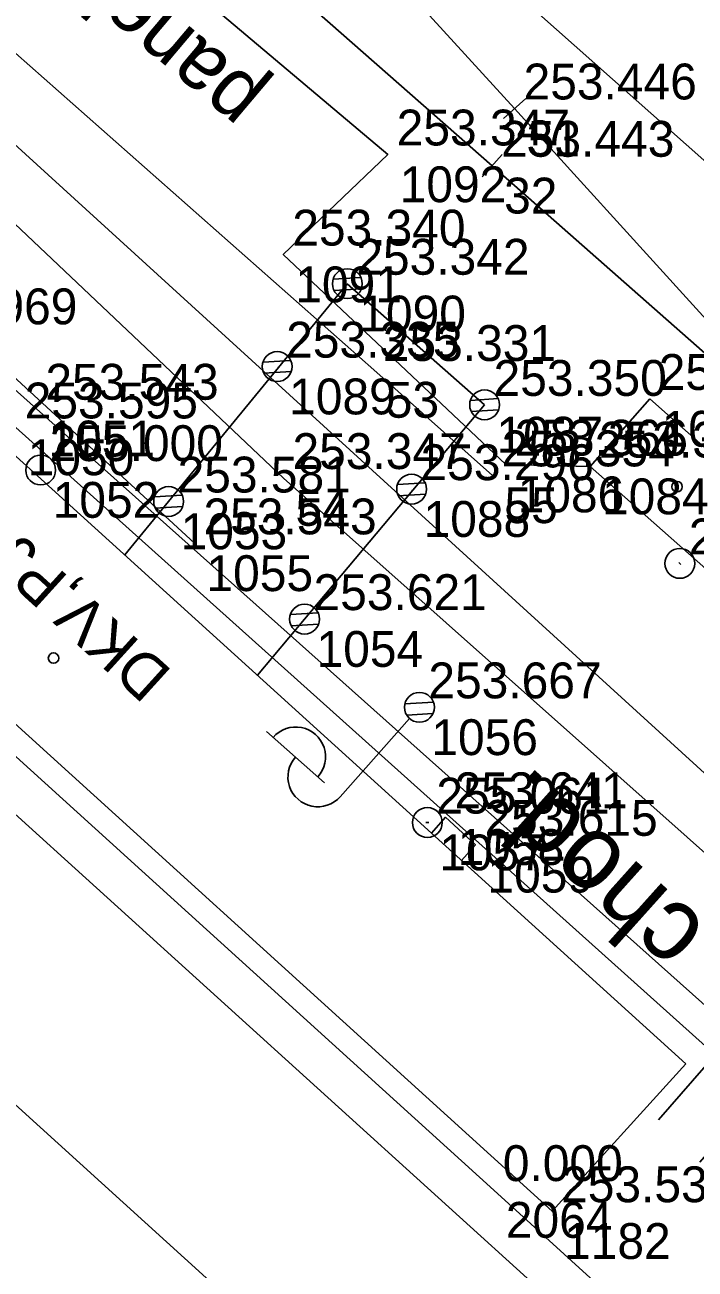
# Model space of a CAD drawing. Extents: x -496688 to -495455, y -1089309 to -1088026.
# Drawn here: x -496203.55 to -496181.11, y -1088502.54 to -1088460.89 of the extents above; entities that cross this region are included whole.
import ezdxf

# ---------------------------------------------------------------- set-up
doc = ezdxf.new("R2010")
doc.units = 0
for name, color, linetype in [('Vrstva 1', 7, 'Continuous'), ('Vrstva 11', 7, 'Continuous'), ('Vrstva 16', 7, 'Continuous'), ('Vrstva 2', 7, 'Continuous'), ('Vrstva 23', 7, 'Continuous'), ('Vrstva 25', 7, 'Continuous'), ('Vrstva 36', 7, 'Continuous'), ('Vrstva 37', 7, 'Continuous'), ('Vrstva 51', 7, 'Continuous'), ('Vrstva 53', 7, 'Continuous'), ('Vrstva 55', 7, 'Continuous'), ('Vrstva 59', 7, 'Continuous'), ('Vrstva 60', 7, 'Continuous'), ('Vrstva 61', 7, 'Continuous')]:
    doc.layers.add(name, color=color, linetype=linetype)

msp = doc.modelspace()

# ---------------------------------------------------------------- linework, layer by layer
at = {"layer": 'Vrstva 1'}
for points in [[(-496101.697, -1088535.642), (-496116.65, -1088522.36), (-496145.401, -1088496.824), (-496192.559, -1088454.988), (-496206.347, -1088442.759), (-496213.463, -1088436.447), (-496216.342, -1088433.89), (-496225.123, -1088426.139), (-496237.731, -1088415.01), (-496248.348, -1088406.17), (-496261.601, -1088395.991)], [(-496225.248, -1088439.85), (-496219.315, -1088442.699), (-496204.791, -1088451.487), (-496197.276, -1088457.363), (-496187.907, -1088465.601)], [(-496175.44, -1088476.59), (-496187.155, -1088463.683), (-496193.339, -1088456.911), (-496206.347, -1088442.759)], [(-496187.893, -1088475.966), (-496191.868, -1088472.437), (-496209.635, -1088456.735), (-496220.575, -1088447.084)], [(-496222.025, -1088448.74), (-496212.497, -1088459.397), (-496194.892, -1088476.055)], [(-496104.138, -1088539.66), (-496119.75, -1088525.847), (-496148.539, -1088500.347), (-496166.653, -1088484.334), (-496175.44, -1088476.59), (-496187.907, -1088465.601)], [(-496173.425, -1088495.115), (-496178.653, -1088490.5), (-496194.892, -1088476.055)]]:
    msp.add_lwpolyline(points, dxfattribs=at)
at = {"layer": 'Vrstva 11'}
for p, q in [((-496192.304, -1088469.343), (-496193.229, -1088469.399)), ((-496192.289, -1088469.718), (-496193.201, -1088469.773)), ((-496194.652, -1088472.118), (-496195.577, -1088472.174)), ((-496194.637, -1088472.493), (-496195.549, -1088472.548)), ((-496187.709, -1088473.399), (-496188.633, -1088473.455)), ((-496187.693, -1088473.774), (-496188.605, -1088473.829)), ((-496190.153, -1088476.22), (-496191.077, -1088476.276)), ((-496198.287, -1088476.633), (-496199.212, -1088476.689)), ((-496190.137, -1088476.595), (-496191.049, -1088476.65)), ((-496198.272, -1088477.008), (-496199.184, -1088477.063)), ((-496193.736, -1088480.57), (-496194.66, -1088480.626)), ((-496193.72, -1088480.945), (-496194.632, -1088481))]:
    msp.add_line(p, q, dxfattribs=at)
for centre in [(-496192.756, -1088469.55), (-496195.104, -1088472.325), (-496188.16, -1088473.606), (-496190.604, -1088476.427), (-496198.739, -1088476.84), (-496194.187, -1088480.777)]:
    msp.add_circle(centre, 0.5, dxfattribs=at)
at = {"layer": 'Vrstva 16'}
msp.add_lwpolyline([(-496184.629, -1088475.67), (-496187.454, -1088475.604), (-496194.899, -1088468.574), (-496191.403, -1088465.223), (-496199.911, -1088458.038), (-496208.371, -1088451.846), (-496216.95, -1088446.6), (-496219.092, -1088449.299), (-496214.995, -1088454.026), (-496208.343, -1088460.841), (-496177.898, -1088488.575), (-496173.306, -1088483.846), (-496178.781, -1088476.82)], dxfattribs=at)
at = {"layer": 'Vrstva 2'}
for p, q in [((-496187.526, -1088464.019), (-496186.784, -1088463.347)), ((-496188.239, -1088465.975), (-496187.575, -1088465.227))]:
    msp.add_line(p, q, dxfattribs=at)
for points in [[(-496175.44, -1088476.59), (-496187.155, -1088463.683)], [(-496166.653, -1088484.334), (-496175.44, -1088476.59), (-496187.907, -1088465.601)]]:
    msp.add_lwpolyline(points, dxfattribs=at)
at = {"layer": 'Vrstva 23'}
msp.add_line((-496192.756, -1088469.55), (-496188.16, -1088473.606), dxfattribs=at)
for points in [[(-496181.425, -1088495.664), (-496185.899, -1088500.598), (-496230.62, -1088460.017), (-496226.16, -1088455.098), (-496181.425, -1088495.664)], [(-496200.209, -1088478.631), (-496198.739, -1088476.84), (-496192.756, -1088469.55)], [(-496195.768, -1088482.658), (-496194.187, -1088480.777), (-496188.16, -1088473.606)], [(-496182.631, -1088473.407), (-496178.781, -1088476.82), (-496180.757, -1088479.091), (-496184.629, -1088475.67), (-496182.631, -1088473.407)], [(-496189.942, -1088487.941), (-496189.465, -1088487.409), (-496188.465, -1088488.332), (-496188.934, -1088488.855)]]:
    msp.add_lwpolyline(points, dxfattribs=at)
at = {"layer": 'Vrstva 25'}
for p, q in [((-496181.586, -1088478.946), (-496181.66, -1088478.88)), ((-496189.874, -1088483.562), (-496190.83, -1088483.62)), ((-496190.675, -1088484.105), (-496192.995, -1088486.725)), ((-496189.888, -1088483.939), (-496190.766, -1088483.992)), ((-496193.519, -1088486.261), (-496195.466, -1088484.537)), ((-496190.127, -1088487.588), (-496190.027, -1088487.588))]:
    msp.add_line(p, q, dxfattribs=at)
for centre in [(-496181.623, -1088478.913), (-496190.343, -1088483.731), (-496190.343, -1088483.731), (-496190.077, -1088487.588)]:
    msp.add_circle(centre, 0.5, dxfattribs=at)
for centre, start, end in [((-496194.484, -1088485.39), 317.7636, 139.1688), ((-496193.744, -1088486.062), 138.4662, 318.4662)]:
    msp.add_arc(centre, 1, start, end, dxfattribs=at)
at = {"layer": 'Vrstva 36'}
msp.add_lwpolyline([(-496223.499, -1088456.98), (-496222.478, -1088455.575), (-496197.873, -1088478.241)], dxfattribs=at)
at = {"layer": 'Vrstva 37'}
msp.add_circle((-496203.022, -1088475.788), 0.5, dxfattribs=at)
at = {"layer": 'Vrstva 51'}
for points in [[(-496180.44, -1088495.367), (-496203.858, -1088474.361), (-496223.072, -1088456.725), (-496222.68, -1088456.29), (-496203.164, -1088473.734), (-496178.299, -1088495.921), (-496180.194, -1088498.089), (-496180.951, -1088498.955)], [(-496182.335, -1088497.535), (-496180.44, -1088495.367)]]:
    msp.add_lwpolyline(points, dxfattribs=at)
at = {"layer": 'Vrstva 53'}
msp.add_lwpolyline([(-496006.16, -1088672.1), (-496009.66, -1088673.61), (-496019.34, -1088652.65), (-496125.77, -1088556.38), (-496187.85, -1088499.89), (-496224.3, -1088466.84), (-496274.7, -1088421.37), (-496308.3, -1088391.23), (-496341.24, -1088361.35), (-496344.49, -1088357.55), (-496352.49, -1088347.86), (-496352.14, -1088346.56), (-496371.02, -1088328.7), (-496406.7, -1088297.06), (-496406.34, -1088296.61), (-496407.86, -1088294.92), (-496408.29, -1088292.38), (-496407.56, -1088290.4), (-496405.24, -1088287.91)], dxfattribs=at)
at = {"layer": 'Vrstva 55'}
for p, q in [((-496235.31, -1088458.83), (-496126.78, -1088557.15)), ((-496132.08, -1088562.07), (-496238.15, -1088465.99))]:
    msp.add_line(p, q, dxfattribs=at)
at = {"layer": 'Vrstva 59'}
for centre in [(-496181.716, -1088476.345), (-496202.592, -1088482.082)]:
    msp.add_circle(centre, 0.175, dxfattribs=at)
at = {"layer": 'Vrstva 60'}
for p, q in [((-496187.155, -1088463.683), (-496187.155, -1088463.683)), ((-496187.155, -1088463.683), (-496187.155, -1088463.683)), ((-496191.403, -1088465.223), (-496191.403, -1088465.223)), ((-496191.403, -1088465.223), (-496191.403, -1088465.223)), ((-496187.907, -1088465.601), (-496187.907, -1088465.601)), ((-496187.907, -1088465.601), (-496187.907, -1088465.601)), ((-496194.899, -1088468.574), (-496194.899, -1088468.574)), ((-496194.899, -1088468.574), (-496194.899, -1088468.574)), ((-496192.756, -1088469.55), (-496192.756, -1088469.55)), ((-496192.756, -1088469.55), (-496192.756, -1088469.55)), ((-496195.104, -1088472.325), (-496195.104, -1088472.325)), ((-496195.104, -1088472.325), (-496195.104, -1088472.325)), ((-496191.868, -1088472.437), (-496191.868, -1088472.437)), ((-496191.868, -1088472.437), (-496191.868, -1088472.437)), ((-496188.16, -1088473.606), (-496188.16, -1088473.606)), ((-496188.16, -1088473.606), (-496188.16, -1088473.606)), ((-496182.631, -1088473.407), (-496182.631, -1088473.407)), ((-496182.631, -1088473.407), (-496182.631, -1088473.407)), ((-496203.164, -1088473.734), (-496203.164, -1088473.734)), ((-496203.164, -1088473.734), (-496203.164, -1088473.734)), ((-496203.022, -1088475.788), (-496203.022, -1088475.788)), ((-496203.022, -1088475.788), (-496203.022, -1088475.788)), ((-496187.454, -1088475.604), (-496187.454, -1088475.604)), ((-496187.454, -1088475.604), (-496187.454, -1088475.604)), ((-496184.629, -1088475.67), (-496184.629, -1088475.67)), ((-496184.629, -1088475.67), (-496184.629, -1088475.67)), ((-496194.892, -1088476.055), (-496194.892, -1088476.055)), ((-496194.892, -1088476.055), (-496194.892, -1088476.055)), ((-496187.893, -1088475.966), (-496187.893, -1088475.966)), ((-496187.893, -1088475.966), (-496187.893, -1088475.966)), ((-496190.604, -1088476.427), (-496190.604, -1088476.427)), ((-496190.604, -1088476.427), (-496190.604, -1088476.427)), ((-496198.739, -1088476.84), (-496198.739, -1088476.84)), ((-496198.739, -1088476.84), (-496198.739, -1088476.84)), ((-496197.873, -1088478.241), (-496197.873, -1088478.241)), ((-496197.873, -1088478.241), (-496197.873, -1088478.241)), ((-496181.623, -1088478.913), (-496181.623, -1088478.913)), ((-496181.623, -1088478.913), (-496181.623, -1088478.913)), ((-496194.187, -1088480.777), (-496194.187, -1088480.777)), ((-496194.187, -1088480.777), (-496194.187, -1088480.777)), ((-496190.343, -1088483.731), (-496190.343, -1088483.731)), ((-496190.343, -1088483.731), (-496190.343, -1088483.731)), ((-496189.465, -1088487.409), (-496189.465, -1088487.409)), ((-496189.465, -1088487.409), (-496189.465, -1088487.409)), ((-496190.077, -1088487.588), (-496190.077, -1088487.588)), ((-496190.077, -1088487.588), (-496190.077, -1088487.588)), ((-496188.465, -1088488.332), (-496188.465, -1088488.332)), ((-496188.465, -1088488.332), (-496188.465, -1088488.332)), ((-496181.425, -1088495.664), (-496181.425, -1088495.664)), ((-496181.425, -1088495.664), (-496181.425, -1088495.664)), ((-496187.85, -1088499.89), (-496187.85, -1088499.89)), ((-496187.85, -1088499.89), (-496187.85, -1088499.89)), ((-496185.899, -1088500.598), (-496185.899, -1088500.598)), ((-496185.899, -1088500.598), (-496185.899, -1088500.598))]:
    msp.add_line(p, q, dxfattribs=at)

# ---------------------------------------------------------------- texts
at = {"layer": 'Vrstva 16'}
msp.add_text('panel.', height=2, rotation=139.8189, dxfattribs=at).set_placement((-496195.45, -1088463.114))
at = {"layer": 'Vrstva 23'}
msp.add_text('DKV,PJ', height=1.5, rotation=137.7786, dxfattribs=at).set_placement((-496198.576, -1088482.54))
at = {"layer": 'Vrstva 51'}
msp.add_text('chod.', height=2.5, rotation=138.1078, dxfattribs=at).set_placement((-496180.621, -1088491.089))
at = {"layer": 'Vrstva 60'}
for s, p in [('31', (-496186.755, -1088465.283)), ('31', (-496186.755, -1088465.283)), ('1092', (-496191.003, -1088466.823)), ('1092', (-496191.003, -1088466.823)), ('32', (-496187.507, -1088467.201)), ('32', (-496187.507, -1088467.201)), ('1091', (-496194.499, -1088470.174)), ('1091', (-496194.499, -1088470.174)), ('1090', (-496192.356, -1088471.15)), ('1090', (-496192.356, -1088471.15)), ('1089', (-496194.704, -1088473.925)), ('1089', (-496194.704, -1088473.925)), ('53', (-496191.468, -1088474.037)), ('53', (-496191.468, -1088474.037)), ('1051', (-496202.764, -1088475.334)), ('1051', (-496202.764, -1088475.334)), ('1087', (-496187.76, -1088475.206)), ('1087', (-496187.76, -1088475.206)), ('1085', (-496182.231, -1088475.007)), ('1085', (-496182.231, -1088475.007)), ('1050', (-496203.458, -1088475.961)), ('1050', (-496203.458, -1088475.961)), ('1052', (-496202.622, -1088477.388)), ('1052', (-496202.622, -1088477.388)), ('1086', (-496187.054, -1088477.204)), ('1086', (-496187.054, -1088477.204)), ('1084', (-496184.229, -1088477.27)), ('1084', (-496184.229, -1088477.27)), ('54', (-496194.492, -1088477.655)), ('54', (-496194.492, -1088477.655)), ('55', (-496187.493, -1088477.566)), ('55', (-496187.493, -1088477.566)), ('1088', (-496190.204, -1088478.027)), ('1088', (-496190.204, -1088478.027)), ('1053', (-496198.339, -1088478.44)), ('1053', (-496198.339, -1088478.44)), ('1055', (-496197.473, -1088479.841)), ('1055', (-496197.473, -1088479.841)), ('1054', (-496193.787, -1088482.377)), ('1054', (-496193.787, -1088482.377)), ('1056', (-496189.943, -1088485.331)), ('1056', (-496189.943, -1088485.331)), ('1058', (-496189.065, -1088489.009)), ('1058', (-496189.065, -1088489.009)), ('1057', (-496189.677, -1088489.188)), ('1057', (-496189.677, -1088489.188)), ('1059', (-496188.065, -1088489.932)), ('1059', (-496188.065, -1088489.932)), ('2064', (-496187.45, -1088501.49)), ('2064', (-496187.45, -1088501.49)), ('1182', (-496185.499, -1088502.198)), ('1182', (-496185.499, -1088502.198))]:
    msp.add_text(s, height=1.2, dxfattribs=at).set_placement(p)
at = {"layer": 'Vrstva 61'}
for s, p in [('253.446', (-496186.855, -1088463.383)), ('253.446', (-496186.855, -1088463.383)), ('253.347', (-496191.103, -1088464.923)), ('253.347', (-496191.103, -1088464.923)), ('253.443', (-496187.607, -1088465.301)), ('253.443', (-496187.607, -1088465.301)), ('253.340', (-496194.599, -1088468.274)), ('253.340', (-496194.599, -1088468.274)), ('253.342', (-496192.456, -1088469.25)), ('253.342', (-496192.456, -1088469.25)), ('254.969', (-496207.594, -1088470.91)), ('254.969', (-496207.594, -1088470.91)), ('253.335', (-496194.804, -1088472.025)), ('253.335', (-496194.804, -1088472.025)), ('253.331', (-496191.568, -1088472.137)), ('253.331', (-496191.568, -1088472.137)), ('253.426', (-496182.331, -1088473.107)), ('253.426', (-496182.331, -1088473.107)), ('253.543', (-496202.864, -1088473.434)), ('253.543', (-496202.864, -1088473.434)), ('253.350', (-496187.86, -1088473.306)), ('253.350', (-496187.86, -1088473.306)), ('253.595', (-496203.558, -1088474.061)), ('253.595', (-496203.558, -1088474.061)), ('253.366', (-496187.154, -1088475.304)), ('253.366', (-496187.154, -1088475.304)), ('255.000', (-496202.722, -1088475.488)), ('255.000', (-496202.722, -1088475.488)), ('253.347', (-496194.592, -1088475.755)), ('253.347', (-496194.592, -1088475.755)), ('253.354', (-496187.593, -1088475.666)), ('253.354', (-496187.593, -1088475.666)), ('253.346', (-496184.329, -1088475.37)), ('253.346', (-496184.329, -1088475.37)), ('253.296', (-496190.304, -1088476.127)), ('253.296', (-496190.304, -1088476.127)), ('253.581', (-496198.439, -1088476.54)), ('253.581', (-496198.439, -1088476.54)), ('253.543', (-496197.573, -1088477.941)), ('253.543', (-496197.573, -1088477.941)), ('254.793', (-496181.323, -1088478.613)), ('254.793', (-496181.323, -1088478.613)), ('253.621', (-496193.887, -1088480.477)), ('253.621', (-496193.887, -1088480.477)), ('253.667', (-496190.043, -1088483.431)), ('253.667', (-496190.043, -1088483.431)), ('255.061', (-496189.777, -1088487.288)), ('255.061', (-496189.777, -1088487.288)), ('253.641', (-496189.165, -1088487.109)), ('253.641', (-496189.165, -1088487.109)), ('253.615', (-496188.165, -1088488.032)), ('253.615', (-496188.165, -1088488.032)), ('0.000', (-496187.55, -1088499.59)), ('0.000', (-496187.55, -1088499.59)), ('253.537', (-496185.599, -1088500.298)), ('253.537', (-496185.599, -1088500.298))]:
    msp.add_text(s, height=1.2, dxfattribs=at).set_placement(p)

doc.saveas('drawing.dxf')
